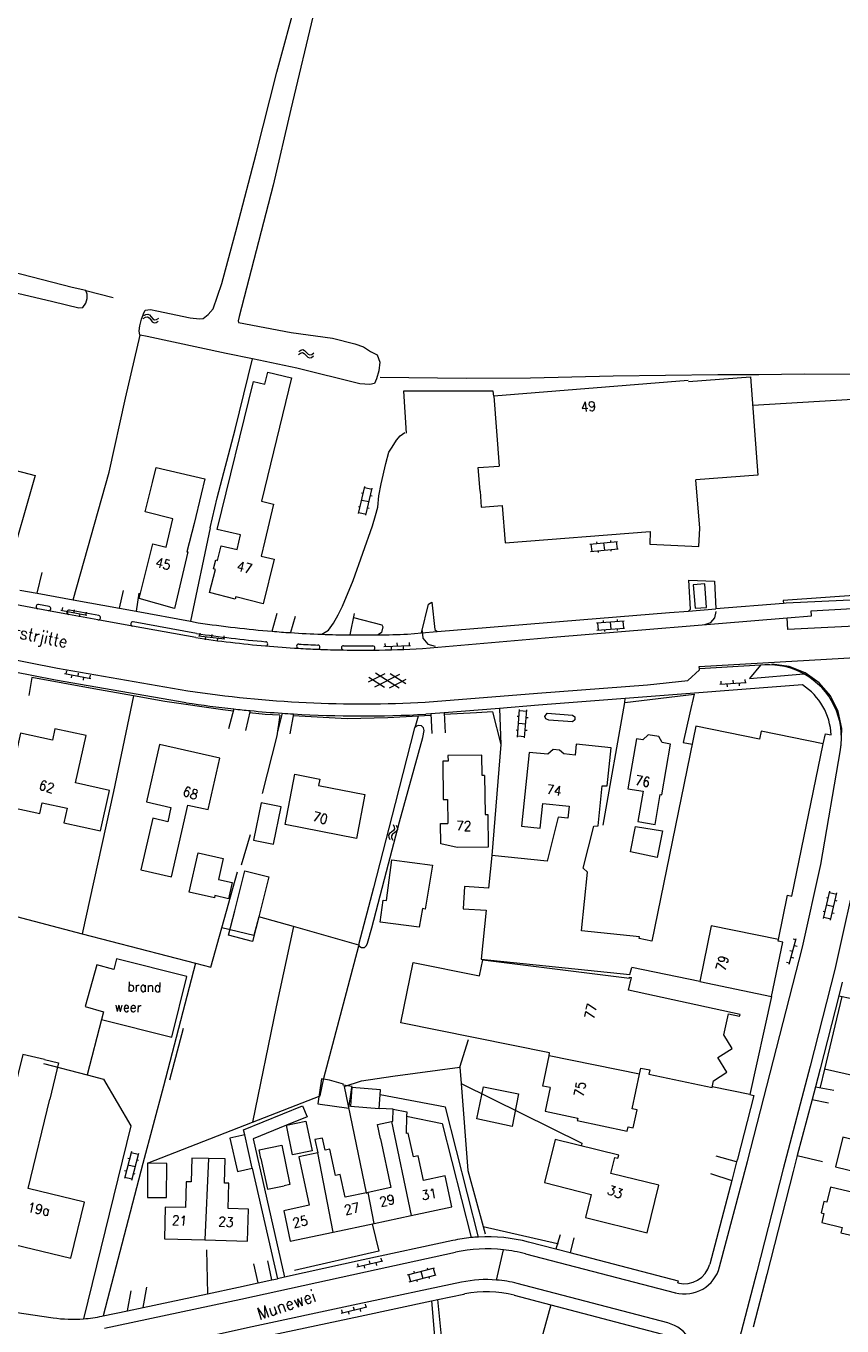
# Model space of a CAD drawing. Header units: metres. Extents: x 189705 to 199106, y 581686 to 588448.
# Tile 516 of 555: x 198511 to 198646, y 586208 to 586423. Entities that reach past the tile are written whole.
import ezdxf

# ---------------------------------------------------------------- set-up
doc = ezdxf.new("R2010")
doc.units = ezdxf.units.M
doc.layers.add('B-WA-OG-GBKN-G', color=7, linetype='Continuous', lineweight=18)
doc.styles.add('Style-STANDARD', font='STANDARD.shx')

msp = doc.modelspace()

# ---------------------------------------------------------------- linework, layer by layer
at = {"layer": 'B-WA-OG-GBKN-G'}
for p, q in [((198530.628, 586374.325), (198530.98, 586374.531)), ((198530.714, 586374.814), (198531.064, 586375.023)), ((198530.98, 586374.531), (198531.304, 586374.584)), ((198531.064, 586375.023), (198531.387, 586375.078)), ((198531.304, 586374.584), (198531.59, 586374.427)), ((198531.387, 586375.078), (198531.684, 586374.915)), ((198531.59, 586374.427), (198531.86, 586374.112)), ((198531.684, 586374.915), (198531.944, 586374.602)), ((198531.86, 586374.112), (198532.12, 586373.798)), ((198531.944, 586374.602), (198532.207, 586374.289)), ((198532.12, 586373.798), (198532.407, 586373.637)), ((198532.207, 586374.289), (198532.494, 586374.128)), ((198532.407, 586373.637), (198532.74, 586373.692)), ((198532.494, 586374.128), (198532.826, 586374.181)), ((198532.74, 586373.692), (198533.092, 586373.9)), ((198532.826, 586374.181), (198533.178, 586374.389)), ((198556.304, 586368.882), (198556.637, 586369.116)), ((198556.637, 586369.116), (198556.955, 586369.195)), ((198556.955, 586369.195), (198557.263, 586369.055)), ((198556.255, 586368.388), (198556.59, 586368.62)), ((198556.59, 586368.62), (198556.909, 586368.696)), ((198556.909, 586368.696), (198557.206, 586368.562)), ((198557.206, 586368.562), (198557.499, 586368.268)), ((198557.263, 586369.055), (198557.546, 586368.763)), ((198557.499, 586368.268), (198557.782, 586367.974)), ((198557.546, 586368.763), (198557.831, 586368.47)), ((198557.782, 586367.974), (198558.08, 586367.835)), ((198557.831, 586368.47), (198558.13, 586368.332)), ((198558.08, 586367.835), (198558.408, 586367.915)), ((198558.13, 586368.332), (198558.457, 586368.409)), ((198558.408, 586367.915), (198558.743, 586368.149)), ((198558.457, 586368.409), (198558.793, 586368.643)), ((198566.194, 586342.113), (198567.234, 586346.594)), ((198566.682, 586345.541), (198566.974, 586345.474)), ((198567.189, 586346.399), (198568.358, 586346.128)), ((198567.363, 586341.842), (198568.403, 586346.323)), ((198566.714, 586344.353), (198567.883, 586344.082)), ((198568.121, 586345.105), (198568.413, 586345.037)), ((198566.163, 586343.303), (198566.455, 586343.235)), ((198566.24, 586342.308), (198567.409, 586342.036)), ((198567.646, 586343.061), (198567.939, 586342.993)), ((198604.356, 586337.036), (198608.933, 586337.496)), ((198604.555, 586337.056), (198604.675, 586335.862)), ((198605.473, 586337.449), (198605.503, 586337.151)), ((198606.645, 586337.266), (198606.765, 586336.072)), ((198607.759, 586337.679), (198607.789, 586337.381)), ((198608.734, 586337.476), (198608.854, 586336.282)), ((198604.476, 586335.842), (198609.053, 586336.302)), ((198605.722, 586335.967), (198605.752, 586335.668)), ((198607.81, 586336.177), (198607.84, 586335.878)), ((198516.992, 586326.136), (198521.314, 586325.308)), ((198517.283, 586326.589), (198517.189, 586326.098)), ((198519.247, 586326.213), (198519.153, 586325.722)), ((198518.171, 586325.91), (198518.077, 586325.419)), ((198520.135, 586325.534), (198520.041, 586325.043)), ((198521.211, 586325.837), (198521.117, 586325.346)), ((198605.44, 586324.043), (198610.027, 586324.379)), ((198605.639, 586324.058), (198605.727, 586322.861)), ((198606.567, 586324.426), (198606.589, 586324.127)), ((198607.733, 586324.211), (198607.821, 586323.014)), ((198608.859, 586324.594), (198608.88, 586324.295)), ((198609.828, 586324.364), (198609.916, 586323.167)), ((198539.725, 586321.907), (198544.096, 586321.401)), ((198539.981, 586322.381), (198539.924, 586321.884)), ((198541.968, 586322.151), (198541.91, 586321.654)), ((198543.955, 586321.921), (198543.897, 586321.424)), ((198605.527, 586322.846), (198610.115, 586323.182)), ((198606.776, 586322.938), (198606.798, 586322.638)), ((198608.868, 586323.091), (198608.89, 586322.792)), ((198540.917, 586321.769), (198540.86, 586321.273)), ((198542.904, 586321.539), (198542.846, 586321.043)), ((198570.349, 586320.151), (198574.745, 586320.349)), ((198570.526, 586320.659), (198570.549, 586320.16)), ((198571.548, 586320.205), (198571.57, 586319.705)), ((198572.524, 586320.749), (198572.547, 586320.25)), ((198573.546, 586320.295), (198573.568, 586319.795)), ((198574.522, 586320.839), (198574.545, 586320.34)), ((198517.646, 586315.697), (198521.968, 586314.869)), ((198517.937, 586316.15), (198517.843, 586315.659)), ((198518.825, 586315.471), (198518.731, 586314.98)), ((198519.901, 586315.774), (198519.807, 586315.283)), ((198521.865, 586315.398), (198521.771, 586314.907)), ((198567.838, 586314.305), (198570.554, 586315.693)), ((198568.882, 586313.478), (198572.976, 586315.57)), ((198572.859, 586313.274), (198569.001, 586315.773)), ((198573.98, 586313.99), (198571.417, 586315.649)), ((198520.789, 586315.095), (198520.695, 586314.604)), ((198570.436, 586313.398), (198567.876, 586315.057)), ((198571.301, 586313.353), (198574.018, 586314.741)), ((198625.815, 586313.946), (198630.207, 586314.214)), ((198625.984, 586314.457), (198626.015, 586313.958)), ((198627.013, 586314.019), (198627.043, 586313.52)), ((198627.98, 586314.579), (198628.011, 586314.08)), ((198629.009, 586314.141), (198629.04, 586313.642)), ((198629.977, 586314.701), (198630.007, 586314.202)), ((198592.403, 586305.195), (198592.775, 586309.78)), ((198592.759, 586309.58), (198593.955, 586309.483)), ((198593.599, 586305.097), (198593.971, 586309.682)), ((198592.383, 586308.658), (198592.682, 586308.633)), ((198592.589, 586307.487), (198593.785, 586307.39)), ((198593.87, 586308.436), (198594.169, 586308.412)), ((198592.197, 586306.367), (198592.496, 586306.343)), ((198592.419, 586305.394), (198593.615, 586305.297)), ((198593.7, 586306.345), (198593.999, 586306.321)), ((198571.945, 586289.769), (198571.618, 586289.515)), ((198571.888, 586290.735), (198572.078, 586290.374)), ((198572.115, 586290.048), (198571.945, 586289.769)), ((198572.078, 586290.374), (198572.115, 586290.048)), ((198572.427, 586289.652), (198572.103, 586289.407)), ((198572.373, 586290.626), (198572.565, 586290.266)), ((198572.604, 586289.941), (198572.427, 586289.652)), ((198572.565, 586290.266), (198572.604, 586289.941)), ((198571.291, 586289.27), (198571.117, 586288.991)), ((198571.117, 586288.991), (198571.156, 586288.656)), ((198571.156, 586288.656), (198571.347, 586288.294)), ((198571.618, 586289.515), (198571.291, 586289.27)), ((198571.778, 586289.16), (198571.603, 586288.881)), ((198571.603, 586288.881), (198571.64, 586288.546)), ((198571.64, 586288.546), (198571.831, 586288.185)), ((198572.103, 586289.407), (198571.778, 586289.16)), ((198642.942, 586275.251), (198644.004, 586279.727)), ((198643.958, 586279.532), (198645.126, 586279.255)), ((198644.109, 586274.974), (198645.172, 586279.449)), ((198643.447, 586278.677), (198643.739, 586278.608)), ((198643.473, 586277.489), (198644.64, 586277.212)), ((198644.883, 586278.233), (198645.175, 586278.164)), ((198642.916, 586276.441), (198643.208, 586276.372)), ((198642.988, 586275.446), (198644.155, 586275.168)), ((198644.398, 586276.192), (198644.69, 586276.123)), ((198637.268, 586267.7), (198638.46, 586271.936)), ((198637.924, 586271.879), (198638.406, 586271.743)), ((198638.135, 586270.781), (198638.616, 586270.645)), ((198637.383, 586269.953), (198637.864, 586269.818)), ((198637.593, 586268.855), (198638.074, 586268.72)), ((198636.841, 586268.028), (198637.322, 586267.893)), ((198528.665, 586236.723), (198527.543, 586232.262)), ((198529.78, 586236.237), (198528.617, 586236.529)), ((198529.829, 586236.431), (198528.707, 586231.97)), ((198528.36, 586235.509), (198528.069, 586235.582)), ((198529.268, 586234.2), (198528.104, 586234.493)), ((198529.839, 586235.24), (198529.548, 586235.313)), ((198527.848, 586233.475), (198527.557, 586233.548)), ((198528.756, 586232.164), (198527.592, 586232.456)), ((198529.278, 586233.012), (198528.988, 586233.085)), ((198569.866, 586219.144), (198569.983, 586218.658)), ((198565.901, 586217.671), (198570.178, 586218.705)), ((198565.978, 586218.204), (198566.096, 586217.718)), ((198567.068, 586217.953), (198567.185, 586217.467)), ((198567.922, 586218.674), (198568.04, 586218.188)), ((198569.011, 586218.423), (198569.129, 586217.937)), ((198574.247, 586216.393), (198578.706, 586217.525)), ((198575.29, 586216.967), (198575.364, 586216.676)), ((198576.477, 586216.959), (198576.772, 586215.796)), ((198577.518, 586217.532), (198577.591, 586217.242)), ((198578.512, 586217.475), (198578.807, 586216.312)), ((198574.441, 586216.442), (198574.737, 586215.279)), ((198574.543, 586215.23), (198579.001, 586216.362)), ((198575.756, 586215.538), (198575.83, 586215.247)), ((198577.79, 586216.054), (198577.864, 586215.763)), ((198563.291, 586210.064), (198567.568, 586211.098)), ((198563.368, 586210.597), (198563.486, 586210.111)), ((198564.458, 586210.346), (198564.575, 586209.86)), ((198565.312, 586211.067), (198565.43, 586210.581)), ((198566.401, 586210.816), (198566.519, 586210.33)), ((198567.256, 586211.537), (198567.373, 586211.051))]:
    msp.add_line(p, q, dxfattribs=at)
at = {"layer": 'B-WA-OG-GBKN-G', "flags": 128}
for points in [[(198579.193, 586500), (198575.489, 586486.93), (198571.021, 586471.574), (198567.045, 586455.963), (198563.958, 586443.209), (198558.916, 586425.334), (198555.015, 586408.929), (198552.075, 586396.383), (198546.44, 586374.684), (198546.296, 586373.948), (198546.362, 586373.683), (198555.056, 586372.039), (198561.869, 586371.094), (198565.584, 586370.165), (198566.98, 586369.657), (198568.133, 586368.908)], [(198530.1, 586371.589), (198530.06, 586371.597), (198529.927, 586372.28), (198530.087, 586373.124), (198530.338, 586374.208), (198530.643, 586375.126), (198530.969, 586375.715), (198531.808, 586375.803), (198532.867, 586375.621), (198538.352, 586374.424), (198539.908, 586374.297), (198540.507, 586374.345), (198541.362, 586374.969), (198542.189, 586375.955), (198543.613, 586380.131), (198546.151, 586389.514), (198549.262, 586401.52), (198552.7, 586415.031), (198556.042, 586427.386)], [(198507.042, 586379.192), (198515.715, 586377.144), (198520.013, 586376.12), (198520.674, 586376.148), (198521.154, 586376.861), (198521.379, 586377.649), (198521.376, 586378.335), (198521.17, 586378.944), (198518.881, 586379.469), (198505.401, 586382.92)], [(198521.17, 586378.944), (198525.674, 586377.778)], [(198525.009, 586348.938), (198527.673, 586361.187), (198530.1, 586371.589)], [(198548.652, 586367.653), (198544.337, 586368.562), (198531.249, 586371.358), (198530.1, 586371.589)], [(198542.836, 586344.71), (198545.785, 586356.001), (198548.652, 586367.653)], [(198568.133, 586368.908), (198569.246, 586368.313), (198569.678, 586367.141), (198569.518, 586365.669), (198569.164, 586364.345), (198568.819, 586363.601), (198568.02, 586363.461), (198566.381, 586363.517), (198555.991, 586366.107), (198548.652, 586367.653)], [(198555.13, 586364.51), (198550.16, 586344.14), (198552.16, 586343.65), (198550.73, 586337.61), (198550.11, 586335.09), (198552.25, 586334.56), (198550.45, 586327.22), (198545.89, 586328.37), (198545.79, 586327.99), (198541.59, 586329.06), (198542.55, 586332.89), (198542.22, 586332.98), (198542.59, 586334.46), (198542.91, 586334.38), (198543.52, 586336.8), (198546.11, 586336.19), (198546.68, 586338.6), (198542.81, 586339.51), (198548.83, 586363.95), (198550.71, 586363.48), (198551.21, 586365.49), (198555.13, 586364.51)], [(198569.723, 586364.658), (198583.938, 586364.462), (198594.558, 586364.555), (198608.226, 586364.839), (198625.503, 586365.061), (198632.261, 586365.088), (198639.781, 586365.195), (198652.791, 586365.12), (198661.041, 586364.966)], [(198620.63, 586364.09), (198588.51, 586361.51), (198589.391, 586349.96)], [(198620.642, 586363.94), (198630.913, 586364.707), (198632.127, 586348.442), (198621.896, 586347.679)], [(198588.51, 586361.51), (198588.419, 586362.32), (198573.58, 586362.337), (198574.016, 586355.378)], [(198631.294, 586360.034), (198647.8, 586361.033), (198648.995, 586343.966), (198648.469, 586343.883), (198649.525, 586328.691), (198636.271, 586327.735), (198636.319, 586327.256)], [(198560.1, 586322.182), (198561.195, 586322.858), (198562.054, 586324.004), (198562.836, 586325.405), (198563.541, 586326.805), (198565.276, 586331.08), (198568.465, 586340.086), (198568.992, 586341.791), (198569.341, 586343.189), (198569.537, 586345.045), (198569.91, 586347.003), (198570.658, 586350.359), (198571.184, 586352.241), (198571.739, 586353.082), (198572.471, 586354.253), (198573.027, 586354.967), (198573.812, 586355.529)], [(198512.78, 586348.43), (198508.23, 586332.46), (198498, 586335.15), (198498.28, 586336.22), (198493, 586337.6), (198494.54, 586343.25), (198497.63, 586342.38), (198498.91, 586347.01), (198495.73, 586347.9), (198497.21, 586352.47), (198512.78, 586348.43)], [(198586.247, 586345.821), (198585.952, 586349.698), (198589.391, 586349.96)], [(198519.071, 586327.867), (198525.009, 586348.938)], [(198532.17, 586347.24), (198532.76, 586349.727), (198540.77, 586347.827), (198540.18, 586345.34)], [(198589.888, 586343.442), (198590.36, 586337.26), (198614.33, 586339.14), (198614.26, 586337.05), (198622.35, 586336.65), (198622.51, 586339.71), (198621.896, 586347.679)], [(198540.18, 586345.34), (198539.02, 586340.48), (198537.83, 586335.81), (198538.01, 586335.77), (198535.78, 586326.44), (198529.95, 586328.07), (198532.19, 586337.13), (198534.39, 586336.59), (198535.53, 586341.27), (198530.93, 586342.4), (198532.17, 586347.24)], [(198586.247, 586345.821), (198586.448, 586343.18), (198589.888, 586343.442)], [(198541.672, 586339.777), (198542.836, 586344.71)], [(198541.672, 586339.777), (198538.407, 586324.332)], [(198513.09, 586328.96), (198513.93, 586332.363)], [(198620.663, 586326.02), (198620.966, 586326.326), (198620.735, 586331.11), (198624.926, 586330.957), (198625.193, 586326.377)], [(198623.654, 586326.623), (198623.33, 586330.519), (198621.412, 586330.33), (198621.737, 586326.472), (198623.654, 586326.623)], [(198510.227, 586329.484), (198513.09, 586328.96)], [(198513.09, 586328.96), (198519.071, 586327.867)], [(198526.732, 586326.466), (198527.374, 586329.428)], [(198529.892, 586328.981), (198529.434, 586325.972)], [(198666.223, 586328.674), (198636.773, 586327.292), (198636.319, 586327.256)], [(198636.972, 586324.9), (198640.978, 586325.233), (198640.937, 586326.07), (198666.29, 586327.457), (198666.223, 586328.674)], [(198513.209, 586326.398), (198508.263, 586327.302)], [(198514.967, 586326.076), (198513.209, 586326.398)], [(198515.093, 586326.765), (198513.335, 586327.086)], [(198523.267, 586325.271), (198518.436, 586326.154)], [(198519.071, 586327.867), (198526.732, 586326.466)], [(198526.732, 586326.466), (198529.434, 586325.972)], [(198576.594, 586322.403), (198577.739, 586327.15), (198578.305, 586327.48), (198578.754, 586322.954), (198579.154, 586322.614)], [(198620.663, 586326.02), (198625.193, 586326.377)], [(198636.319, 586327.256), (198625.193, 586326.377)], [(198677.243, 586326.539), (198666.911, 586324.448), (198637.065, 586322.991), (198636.972, 586324.9)], [(198518.31, 586325.465), (198514.967, 586326.076)], [(198523.141, 586324.582), (198518.31, 586325.465)], [(198528.838, 586323.541), (198523.141, 586324.582)], [(198539.433, 586322.315), (198528.964, 586324.229)], [(198529.434, 586325.972), (198538.407, 586324.332)], [(198538.407, 586324.332), (198539.702, 586324.095)], [(198551.917, 586322.67), (198552.716, 586325.673)], [(198555.721, 586325.126), (198554.948, 586322.446)], [(198564.79, 586322.069), (198565.513, 586325.599)], [(198565.345, 586324.931), (198570.02, 586323.742), (198570.212, 586323.426), (198569.985, 586322.445), (198569.42, 586322.077)], [(198576.71, 586319.825), (198598.273, 586321.687), (198636.972, 586324.9)], [(198579.154, 586322.614), (198617.532, 586325.772), (198620.663, 586326.02)], [(198623.347, 586323.782), (198624.333, 586324.119), (198625.019, 586324.905), (198625.219, 586325.928)], [(198539.328, 586321.623), (198528.838, 586323.541)], [(198574.26, 586322.211), (198576.594, 586322.403)], [(198576.594, 586322.403), (198579.154, 586322.614)], [(198576.683, 586322.771), (198576.788, 586321.511), (198577.595, 586320.538), (198578.813, 586320.2)], [(198502.476, 586319.307), (198516.491, 586316.584), (198538.002, 586312.851)], [(198622.473, 586316.496), (198622.436, 586316.872), (198664.455, 586319.262), (198664.476, 586318.884)], [(198537.703, 586310.874), (198516.129, 586314.617), (198502.095, 586317.344)], [(198577.189, 586310.966), (198595.738, 586312.444), (198613.903, 586313.841), (198620.565, 586314.563), (198622.492, 586316.302), (198622.473, 586316.496)], [(198632.561, 586317.07), (198622.473, 586316.496)], [(198632.561, 586317.07), (198630.754, 586314.882), (198639.684, 586315.653)], [(198633.238, 586317.108), (198632.561, 586317.07)], [(198645.863, 586303.76), (198645.968, 586306.62), (198645.371, 586309.419), (198644.108, 586311.988), (198642.256, 586314.17), (198639.927, 586315.834), (198637.262, 586316.878), (198634.423, 586317.24)], [(198512.245, 586315.036), (198511.708, 586312.084)], [(198529.033, 586312.013), (198522.49, 586313.169), (198512.245, 586315.036)], [(198639.473, 586313.802), (198610.218, 586311.552)], [(198529.033, 586312.013), (198525.71, 586296.217), (198520.549, 586272.696)], [(198545.503, 586309.492), (198543.775, 586309.677), (198534.207, 586311.099), (198529.033, 586312.013)], [(198610.218, 586311.552), (198595.895, 586310.45), (198589.431, 586309.936)], [(198606.556, 586290.674), (198610.155, 586310.936), (198621.576, 586312.296)], [(198610.155, 586310.936), (198610.218, 586311.552)], [(198621.576, 586312.296), (198620.874, 586309.209)], [(198545.602, 586309.844), (198544.678, 586306.563)], [(198548.279, 586309.57), (198547.518, 586306.261)], [(198553.164, 586308.808), (198550.782, 586308.93), (198548.195, 586309.205)], [(198553.546, 586309.138), (198552.76, 586305.824)], [(198555.419, 586309.019), (198554.839, 586305.718)], [(198653.257, 586310.495), (198648.822, 586284.849), (198644.809, 586266.813), (198640.747, 586250.829), (198636.29, 586233.886), (198631.935, 586216.853), (198627.753, 586200.83), (198622.424, 586180.809), (198618.496, 586165.771), (198613.686, 586147.963), (198608.898, 586129.977), (198603.81, 586111.011), (198599.959, 586096.417), (198594.529, 586076.543), (198589.994, 586059.552), (198585.085, 586041.304), (198580.036, 586022.527), (198575.486, 586005.379), (198574.03, 586000)], [(198578.09, 586309.032), (198577.297, 586308.969)], [(198580.323, 586309.21), (198578.09, 586309.032)], [(198578.09, 586309.032), (198578.268, 586305.787)], [(198589.431, 586309.936), (198580.323, 586309.21)], [(198580.323, 586309.21), (198580.504, 586305.909)], [(198588.315, 586309.381), (198585.636, 586309.194), (198580.34, 586308.904)], [(198588.315, 586309.381), (198589.68, 586303.994)], [(198589.431, 586309.936), (198589.68, 586303.994)], [(198601.525, 586308.818), (198601.907, 586308.566), (198601.91, 586308.058), (198601.53, 586307.7), (198597.591, 586307.989), (198597.081, 586308.216), (198596.953, 586308.622), (198597.332, 586309.157), (198601.525, 586308.818)], [(198620.874, 586309.209), (198619.762, 586304.319), (198621.266, 586304.01)], [(198553.164, 586308.808), (198552.705, 586305.42), (198550.281, 586295.858)], [(198576.019, 586308.668), (198571.022, 586308.395), (198564.285, 586308.238), (198555.362, 586308.695)], [(198572.965, 586291.173), (198576.793, 586305.136), (198577.017, 586306.281), (198576.914, 586306.737), (198576.557, 586307.041), (198576.099, 586307.115), (198575.744, 586306.987), (198575.44, 586306.706), (198572.24, 586294.219), (198568.64, 586280.308), (198566.24, 586271.127), (198566.216, 586270.695), (198566.674, 586270.417), (198567.157, 586270.444), (198567.512, 586270.751), (198567.662, 586271.183), (198568.388, 586273.701), (198570.814, 586283.009), (198572.965, 586291.173)], [(198576.019, 586308.668), (198575.448, 586306.711)], [(198578.104, 586308.782), (198576.019, 586308.668)], [(198642.909, 586304.056), (198632.643, 586306.164), (198632.372, 586304.843), (198621.879, 586306.998), (198614.593, 586271.513)], [(198521.19, 586305.431), (198516.039, 586306.571), (198515.621, 586304.68), (198510.371, 586305.842), (198507.716, 586293.844), (198513.565, 586292.55), (198513.963, 586294.349), (198518.063, 586293.442), (198517.536, 586291.059), (198523.594, 586289.719), (198525.071, 586296.397), (198519.465, 586297.638), (198521.19, 586305.431)], [(198616.26, 586295.674), (198617.712, 586304.035), (198616.291, 586304.282), (198615.769, 586305.267), (198613.987, 586305.577), (198613.138, 586304.733), (198612.082, 586304.916), (198610.652, 586296.676), (198613.175, 586296.238), (198612.312, 586291.267), (198615.135, 586290.777), (198615.994, 586295.72), (198616.26, 586295.674)], [(198642.909, 586304.056), (198643.256, 586305.745), (198644.211, 586305.549)], [(198543.251, 586301.711), (198533.321, 586303.969), (198531.163, 586294.481), (198535.203, 586293.562), (198534.669, 586291.218), (198532.184, 586291.783), (198530.242, 586283.244), (198535.298, 586282.094), (198537.998, 586293.967), (198541.319, 586293.212), (198543.251, 586301.711)], [(198612.488, 586271.933), (198612.559, 586272.216), (198602.997, 586273.205), (198604.001, 586282.9), (198603.269, 586283.561), (198605.02, 586290.495), (198605.742, 586290.515), (198606.428, 586297.141), (198607.232, 586297.164), (198607.882, 586303.447), (198602.113, 586304.044), (198601.924, 586302.217), (198600.07, 586302.409), (198599.376, 586303.036), (198598.305, 586303.147), (198597.415, 586302.358), (198594.339, 586302.676), (198593.075, 586290.46), (198596.17, 586290.14), (198596.591, 586294.215), (198600.963, 586293.763), (198600.76, 586291.803), (198599.164, 586291.968), (198597.33, 586284.708), (198588.188, 586285.654), (198587.628, 586280.243)], [(198589.68, 586303.994), (198588.188, 586285.654)], [(198625.799, 586217.683), (198630.374, 586235.068), (198639.472, 586270.48), (198642.508, 586284.133), (198645.748, 586303.108)], [(198635.522, 586271.756), (198637.022, 586279.061), (198637.746, 586278.912), (198642.909, 586304.056)], [(198586.972, 586298.877), (198586.579, 586298.871), (198586.534, 586302.22), (198580.943, 586302.138), (198580.956, 586301.207), (198580.083, 586301.195), (198580.169, 586294.87), (198580.87, 586294.88), (198580.924, 586290.934)], [(198559.587, 586297.205), (198567.235, 586295.711), (198565.821, 586288.47), (198554.057, 586290.767), (198555.679, 586299.07), (198559.795, 586298.266), (198559.587, 586297.205)], [(198586.972, 586298.877), (198587.067, 586292.412), (198587.517, 586292.419), (198587.597, 586287.029), (198582.477, 586286.954), (198579.78, 586287.553), (198579.731, 586290.917), (198580.924, 586290.934)], [(198553.386, 586293.652), (198550.082, 586294.318), (198548.844, 586288.176), (198552.148, 586287.51), (198553.386, 586293.652)], [(198615.501, 586285.33), (198611.056, 586286.219), (198611.9, 586290.439), (198616.373, 586289.693), (198615.501, 586285.33)], [(198546.875, 586284.107), (198548.328, 586289.118)], [(198543.043, 586281.696), (198545.332, 586281.182), (198544.731, 586278.505), (198542.451, 586279.016), (198542.37, 586278.654), (198538.223, 586279.585), (198539.681, 586286.084), (198543.82, 586285.156), (198543.043, 586281.696)], [(198576.209, 586273.784), (198569.756, 586274.633), (198570.234, 586278.265), (198570.805, 586278.19), (198571.691, 586284.93), (198578.394, 586284.048), (198577.198, 586276.797), (198576.722, 586276.875), (198576.209, 586273.784)], [(198543.615, 586273.689), (198546.168, 586282.936)], [(198545.736, 586276.499), (198547.401, 586283.123), (198551.37, 586282.126), (198549.705, 586275.501)], [(198496.684, 586278.952), (198520.549, 586272.696)], [(198587.628, 586280.243), (198583.672, 586280.496), (198583.425, 586276.807), (198587.25, 586276.597)], [(198555.419, 586273.893), (198549.705, 586275.501), (198548.88, 586272.429), (198543.615, 586273.689)], [(198549.705, 586275.501), (198548.676, 586271.408), (198544.72, 586272.458), (198545.736, 586276.499)], [(198587.25, 586276.597), (198586.414, 586268.516), (198610.983, 586265.974), (198611.277, 586267.137)], [(198520.549, 586272.696), (198539.228, 586267.839)], [(198539.228, 586267.839), (198541.814, 586267.167), (198543.615, 586273.689)], [(198555.419, 586273.893), (198552.563, 586260.63), (198548.68, 586241.585), (198559.816, 586245.949), (198560.464, 586248.873), (198566.216, 586270.695)], [(198566.225, 586270.852), (198555.419, 586273.893)], [(198635.522, 586271.756), (198624.382, 586273.996), (198622.502, 586264.804)], [(198614.593, 586271.513), (198612.488, 586271.933)], [(198634.374, 586262.366), (198636.216, 586271.338), (198635.468, 586271.492), (198635.522, 586271.756)], [(198524.042, 586259.836), (198523.718, 586258.536), (198535.343, 586255.642), (198537.834, 586265.647), (198526.21, 586268.542), (198525.773, 586266.787)], [(198597.728, 586253.031), (198573.181, 586258.017), (198575.201, 586267.964), (198586.147, 586265.741), (198586.685, 586268.387)], [(198586.685, 586268.387), (198610.894, 586265.395), (198610.91, 586265.524), (198611.229, 586265.485)], [(198525.773, 586266.787), (198522.94, 586267.558), (198521.02, 586260.692), (198524.042, 586259.836)], [(198539.228, 586267.839), (198533.994, 586247.547)], [(198622.502, 586264.804), (198611.277, 586267.137)], [(198612.572, 586249.532), (198612.784, 586250.524), (198614.251, 586250.211), (198614.107, 586249.536), (198624.558, 586247.303), (198624.797, 586248.418), (198627.005, 586249.873), (198625.485, 586252.248), (198627.864, 586253.763), (198626.495, 586256.004), (198627.251, 586259.493), (198629.098, 586259.093), (198629.164, 586259.396), (198610.773, 586263.381), (198611.229, 586265.485)], [(198622.502, 586264.804), (198634.374, 586262.366)], [(198646.031, 586264.72), (198645.457, 586262.459)], [(198634.374, 586262.366), (198630.763, 586246.156)], [(198645.457, 586262.459), (198642.393, 586250.403), (198641.612, 586247.434)], [(198645.973, 586262.351), (198643.117, 586250.342)], [(198645.457, 586262.459), (198647.634, 586262.004)], [(198523.718, 586258.536), (198521.361, 586249.393)], [(198537.232, 586257.062), (198534.956, 586248.517)], [(198582.891, 586250.691), (198584.35, 586255.265)], [(198514.329, 586251.926), (198510.747, 586252.791), (198509.28, 586246.718), (198508.665, 586246.866), (198505.118, 586232.175), (198508.294, 586231.408), (198506.065, 586222.174), (198518.662, 586219.132), (198520.901, 586228.403), (198511.612, 586230.646), (198515.178, 586245.415)], [(198514.175, 586251.287), (198521.361, 586249.393)], [(198514.329, 586251.926), (198516.616, 586251.374), (198515.178, 586245.415)], [(198597.832, 586247.291), (198596.612, 586247.544), (198597.634, 586252.567)], [(198597.634, 586252.567), (198597.728, 586253.031)], [(198612.572, 586249.532), (198597.634, 586252.567)], [(198521.361, 586249.393), (198524.08, 586248.676)], [(198563.806, 586247.496), (198566.665, 586248.441), (198571.845, 586249.199), (198582.891, 586250.691)], [(198582.891, 586250.691), (198583.104, 586247.983)], [(198597.832, 586247.291), (198597.001, 586243.399), (198602.379, 586242.25), (198602.296, 586241.858), (198610.556, 586240.092), (198610.708, 586240.806), (198611.539, 586240.628), (198612.176, 586243.61), (198611.345, 586243.788), (198612.572, 586249.532)], [(198643.117, 586250.342), (198642.411, 586247.374)], [(198643.117, 586250.342), (198643.084, 586250.35)], [(198692.665, 586239.069), (198668.465, 586244.634), (198643.117, 586250.342)], [(198524.08, 586248.676), (198528.559, 586240.971), (198520.773, 586209.109)], [(198533.994, 586247.547), (198530.567, 586234.78), (198524.03, 586209.59)], [(198565.078, 586247.314), (198565.101, 586247.474), (198563.657, 586247.682), (198563.683, 586247.863), (198561.361, 586248.536), (198560.046, 586248.725), (198559.456, 586244.621), (198564.584, 586243.884), (198565.078, 586247.314)], [(198563.806, 586247.496), (198567.453, 586229.926), (198567.48, 586229.797)], [(198565.078, 586247.314), (198564.821, 586244.227), (198569.566, 586243.832)], [(198569.753, 586246.086), (198569.823, 586246.924), (198565.078, 586247.314)], [(198583.104, 586247.983), (198584.234, 586233.624), (198586.756, 586224.334)], [(198583.104, 586247.983), (198603.042, 586238.146), (198603.009, 586237.788)], [(198591.52, 586240.879), (198585.726, 586242.138), (198586.786, 586247.421), (198592.599, 586246.254), (198591.52, 586240.879)], [(198630.763, 586246.156), (198624.59, 586247.433)], [(198641.612, 586247.434), (198641.061, 586245.338)], [(198641.612, 586247.434), (198644.674, 586246.901)], [(198569.566, 586243.832), (198569.753, 586246.086)], [(198586.007, 586222.618), (198580.531, 586244.066), (198569.753, 586246.086)], [(198630.763, 586246.156), (198631.429, 586246.008), (198628.729, 586235.496), (198628.611, 586235.051)], [(198641.061, 586245.338), (198638.627, 586236.085)], [(198641.061, 586245.338), (198643.794, 586244.789)], [(198547.383, 586239.522), (198547.2, 586240.331), (198556.939, 586244.306), (198557.688, 586242.47), (198554.256, 586241.069)], [(198571.915, 586243.739), (198569.566, 586243.832)], [(198571.604, 586241.687), (198571.858, 586241.742), (198571.915, 586243.739)], [(198571.915, 586243.739), (198574.139, 586243.283), (198574.118, 586242.589)], [(198574.118, 586242.589), (198574.032, 586239.713)], [(198574.118, 586242.589), (198579.977, 586241.388), (198584.792, 586222.526)], [(198661.596, 586232.248), (198662.881, 586231.936), (198665.333, 586242.04), (198659.917, 586243.354), (198658.143, 586236.044), (198654.715, 586236.875), (198655.006, 586238.076), (198652.009, 586238.803), (198651.756, 586237.762), (198646.131, 586239.127), (198644.937, 586234.206), (198653.489, 586232.131), (198653.724, 586233.099), (198655.574, 586232.649), (198655.33, 586231.645), (198658.79, 586230.805)], [(198531.354, 586234.792), (198548.68, 586241.585)], [(198554.256, 586241.069), (198548.77, 586238.83), (198553.945, 586215.991)], [(198554.256, 586241.069), (198557.492, 586241.743), (198558.508, 586236.867), (198555.272, 586236.193)], [(198555.272, 586236.193), (198554.256, 586241.069)], [(198569.817, 586238.814), (198569.31, 586241.191), (198571.604, 586241.687)], [(198571.604, 586241.687), (198574.842, 586226.169)], [(198547.383, 586239.522), (198544.917, 586238.963), (198546.17, 586233.433), (198548.636, 586233.992)], [(198548.636, 586233.992), (198547.383, 586239.522)], [(198567.746, 586229.989), (198563.962, 586229.181), (198563.16, 586232.936), (198562.35, 586232.763), (198561.414, 586237.148), (198560.657, 586236.986), (198560.233, 586238.972), (198558.973, 586238.703), (198559.433, 586236.546)], [(198569.817, 586238.814), (198571.529, 586230.796), (198567.746, 586229.989)], [(198574.842, 586226.169), (198581.593, 586227.61), (198580.505, 586232.709), (198576.916, 586231.943), (198576.048, 586236.012), (198575.23, 586235.838), (198574.387, 586239.789), (198574.032, 586239.713)], [(198607.849, 586233.132), (198608.498, 586235.764), (198609.003, 586235.639), (198609.132, 586236.163), (198598.637, 586238.752), (198596.876, 586231.612), (198604.589, 586229.643)], [(198550.054, 586235.568), (198549.75, 586237.007), (198553.489, 586237.782), (198554.835, 586231.288), (198553.904, 586231.091)], [(198559.433, 586236.546), (198556.29, 586235.875), (198558.001, 586227.86), (198553.821, 586226.968), (198554.9, 586221.913), (198562.002, 586223.429)], [(198562.002, 586223.429), (198559.433, 586236.546)], [(198628.611, 586235.051), (198625.22, 586235.992)], [(198638.627, 586236.085), (198637.936, 586233.459), (198633.581, 586216.428), (198631.309, 586207.723)], [(198638.627, 586236.085), (198642.793, 586235.08)], [(198534.543, 586234.763), (198531.354, 586234.792), (198531.303, 586229.173), (198534.491, 586229.125), (198534.543, 586234.763)], [(198541.405, 586235.598), (198538.668, 586235.671), (198538.562, 586231.712), (198537.721, 586231.735), (198537.607, 586227.479), (198534.261, 586227.568), (198534.121, 586222.327), (198540.78, 586222.149)], [(198541.405, 586235.598), (198540.78, 586222.149)], [(198540.78, 586222.149), (198547.843, 586221.96), (198547.984, 586227.229), (198544.635, 586227.318), (198544.747, 586231.498), (198544.034, 586231.517), (198544.142, 586235.525), (198541.405, 586235.598)], [(198548.636, 586233.992), (198552.773, 586215.733)], [(198550.054, 586235.568), (198551.125, 586230.503), (198553.904, 586231.091)], [(198628.611, 586235.051), (198627.801, 586231.972)], [(198604.589, 586229.643), (198603.647, 586225.823), (198613.822, 586223.314), (198615.762, 586231.181), (198607.849, 586233.132)], [(198627.801, 586231.972), (198624.155, 586218.115)], [(198624.306, 586233.12), (198627.801, 586231.972)], [(198568.774, 586224.874), (198567.746, 586229.989)], [(198658.174, 586229.164), (198652.377, 586230.54), (198652.009, 586228.991), (198644.088, 586230.871), (198643.49, 586228.35), (198643.007, 586228.464), (198642.567, 586226.609), (198643.017, 586226.503), (198642.661, 586225.005), (198646.041, 586224.202), (198645.829, 586223.307), (198650.315, 586222.242), (198651.122, 586225.64), (198657.006, 586224.243), (198657.537, 586226.48)], [(198568.774, 586224.874), (198574.842, 586226.169)], [(198568.445, 586224.804), (198569.502, 586220.303), (198555.592, 586217.071)], [(198562.002, 586223.429), (198568.774, 586224.874)], [(198586.756, 586224.334), (198587.072, 586223.169)], [(198586.756, 586224.334), (198599.037, 586221.534)], [(198581.744, 586222.048), (198566.917, 586218.845), (198553.945, 586215.991)], [(198598.766, 586220.608), (198594.254, 586221.784)], [(198599.037, 586221.534), (198598.766, 586220.608)], [(198599.463, 586222.993), (198599.037, 586221.534)], [(198599.037, 586221.534), (198599.123, 586221.515)], [(198601.731, 586222.487), (198601.139, 586219.99)], [(198524.224, 586207.587), (198546.756, 586212.362), (198567.343, 586216.891), (198582.166, 586220.093)], [(198541.044, 586220.519), (198541.234, 586213.236)], [(198588.97, 586215.519), (198590.088, 586220.517)], [(198593.749, 586219.849), (198618.484, 586213.403)], [(198601.139, 586219.99), (198598.766, 586220.608)], [(198618.912, 586215.049), (198618.988, 586215.339), (198601.139, 586219.99)], [(198549.596, 586215.034), (198548.91, 586218.191)], [(198551.87, 586215.534), (198551.185, 586218.686)], [(198583.158, 586215.153), (198566.033, 586211.521), (198547.826, 586207.626), (198523.165, 586202.105)], [(198541.234, 586213.236), (198546.334, 586214.316), (198549.596, 586215.034)], [(198549.596, 586215.034), (198551.87, 586215.534)], [(198551.87, 586215.534), (198552.773, 586215.733)], [(198553.945, 586215.991), (198552.773, 586215.733)], [(198617.227, 586208.427), (198592.376, 586214.936)], [(198528.006, 586210.432), (198528.641, 586213.744)], [(198530.635, 586210.99), (198531.234, 586214.313)], [(198530.635, 586210.99), (198541.234, 586213.236)], [(198579.26, 586212.282), (198583.573, 586213.197), (198583.707, 586213.225)], [(198591.869, 586213.001), (198597.939, 586211.411)], [(198503.405, 586211.072), (198515.736, 586209.282)], [(198524.03, 586209.59), (198528.006, 586210.432)], [(198528.006, 586210.432), (198530.635, 586210.99)], [(198540.837, 586172.984), (198543.404, 586179.204), (198554.836, 586182.437), (198554.591, 586183.303), (198545.48, 586180.726), (198540.925, 586204.032), (198548.254, 586205.673), (198566.45, 586209.564), (198578.228, 586212.063)], [(198578.228, 586212.063), (198579.26, 586212.282)], [(198578.228, 586212.063), (198578.923, 586203.523)], [(198580.287, 586201.822), (198579.26, 586212.282)], [(198597.939, 586211.411), (198594.417, 586198.656), (198580.287, 586201.822)], [(198597.939, 586211.411), (198618.247, 586206.092)], [(198523.809, 586209.543), (198524.03, 586209.59)]]:
    msp.add_lwpolyline(points, dxfattribs=at)
at = {"layer": 'B-WA-OG-GBKN-G'}
for centre, radius, start, end in [((198513.272, 586326.743), 0.351, 169.79049, 259.64373), ((198513.272, 586326.741), 0.351, 79.60015, 169.5122), ((198515.029, 586326.421), 0.351, 259.79049, 349.64372), ((198515.031, 586326.422), 0.349, 349.4863, 79.75747), ((198518.372, 586325.811), 0.349, 79.46594, 169.96828), ((198518.374, 586325.809), 0.35, 169.71072, 259.53305), ((198523.204, 586324.927), 0.351, 259.60015, 349.5122), ((198523.202, 586324.925), 0.352, 349.90426, 79.39837), ((198528.901, 586323.884), 0.351, 79.60015, 169.5122), ((198566.816, 586503.446), 181.389, 261.40332, 265.28861), ((198528.901, 586323.886), 0.351, 169.79049, 259.64373), ((198566.761, 586503.038), 182.778, 261.40107, 265.01063), ((198567.567, 586513.817), 191.787, 265.31936, 266.22734), ((198566.967, 586506.591), 184.537, 266.26572, 267.86748), ((198566.715, 586499.333), 177.275, 267.86164, 269.37795), ((198566.796, 586500.707), 178.649, 269.35652, 270.84148), ((198566.769, 586505.289), 183.231, 270.82884, 272.34292), ((198566.661, 586502.224), 182.658, 261.39392, 265.02321), ((198550.834, 586320.604), 0.35, 266.8911, 84.91433), ((198566.642, 586500.833), 181.27, 264.99101, 266.71823), ((198556.284, 586320.21), 0.35, 86.63848, 266.81121), ((198566.554, 586498.913), 179.348, 266.71106, 267.72466), ((198566.556, 586498.258), 177.995, 266.69857, 267.71602), ((198559.448, 586320.056), 0.35, 267.78467, 87.62757), ((198566.969, 586508.381), 188.825, 267.71299, 269.00617), ((198563.7, 586319.934), 0.35, 89.01042, 178.85865), ((198563.7, 586319.934), 0.35, 178.84984, 269.02531), ((198566.801, 586502.623), 182.366, 269.02759, 270.54545), ((198568.541, 586319.916), 0.35, 0.6497, 90.65986), ((198568.541, 586319.916), 0.35, 270.48324, 0.66101), ((198566.82, 586502.798), 183.24, 270.53921, 273.09406), ((198566.801, 586503.339), 183.781, 269.03131, 270.5434), ((198633.921, 586305.128), 12, 61.29747, 93.2631), ((198633.918, 586305.128), 12.001, 350.30984, 61.28653), ((198633.92, 586305.127), 10.3, 2.34577, 57.37401), ((198566.81, 586503.463), 192.776, 261.40574, 273.08634), ((198566.443, 586500.473), 191.765, 261.38065, 263.76087), ((198565.282, 586488.905), 180.14, 263.72798, 264.58389), ((198566.711, 586501.972), 193.283, 264.52778, 266.09439), ((198565.531, 586482.982), 174.257, 266.05609, 266.67318), ((198566.803, 586503.729), 195.042, 266.65391, 273.0842), ((198587.496, 586195.326), 27.334, 95.67745, 102.14809), ((198587.396, 586196.206), 26.449, 93.01027, 95.65009), ((198587.452, 586195.712), 26.945, 75.37743, 93.07346), ((198587.447, 586195.638), 25.019, 83.94097, 102.18633), ((198587.43, 586195.585), 25.073, 75.4034, 83.9153), ((198619.995, 586219.211), 6.001, 255.41372, 345.25001), ((198619.997, 586219.209), 4.299, 255.37794, 345.25852), ((198587.305, 586195.622), 19.966, 85.21771, 101.98896), ((198587.298, 586195.509), 20.08, 75.35078, 85.22301), ((198587.307, 586195.592), 17.997, 75.31619, 101.53972), ((198519.039, 586232.026), 22.983, 261.7379, 274.3279), ((198519.063, 586231.91), 22.865, 274.28999, 281.98078), ((198615.706, 586202.622), 6.001, 345.46008, 75.31747)]:
    msp.add_arc(centre, radius, start, end, dxfattribs=at)

# ---------------------------------------------------------------- texts
at = {"layer": 'B-WA-OG-GBKN-G', "style": 'Style-STANDARD'}
for s, height, rotation, p in [('49', 1.6, 4.58763, (198602.936, 586358.906)), ('45', 1.6, 346.70042, (198532.516, 586333.314)), ('47', 1.6, 345.8804, (198545.929, 586332.76)), ('Foarstrjitte', 2, 348.7013, (198504.82, 586322.55)), ('76', 1.6, 349.80279, (198611.711, 586297.351)), ('62', 1.6, 343.7398, (198513.259, 586296.598)), ('68', 1.6, 341.45633, (198536.994, 586295.601)), ('74', 1.6, 351.78079, (198597.108, 586295.818)), ('70', 1.6, 343.7398, (198558.405, 586291.445)), ('72', 1.6, 358.51065, (198582.27, 586289.763)), ('79', 1.6, 74.57403, (198626.679, 586266.441)), ('brand', 1.6, 358.79697, (198528.009, 586263.194)), ('weer', 1.6, 358.79697, (198525.888, 586259.862)), ('77', 1.6, 78.3416, (198605.059, 586258.523)), ('75', 1.6, 80.20785, (198603.317, 586245.678)), ('29', 1.6, 12.06275, (198569.843, 586227.61)), ('31', 1.6, 9.50001, (198576.734, 586228.691)), ('33', 1.6, 339.69875, (198607.117, 586229.753)), ('19a', 1.6, 348.1733, (198511.417, 586226.827)), ('27', 1.6, 12.06275, (198564.004, 586226.26)), ('21', 1.6, 355.86946, (198535.31, 586224.637)), ('23', 1.6, 355.86946, (198542.984, 586224.414)), ('25', 1.6, 12.18684, (198555.486, 586224.108)), ('Munewei', 2, 18.41683, (198549.801, 586208.902))]:
    msp.add_text(s, height=height, rotation=rotation, dxfattribs=at).set_placement(p)

doc.saveas('drawing.dxf')
